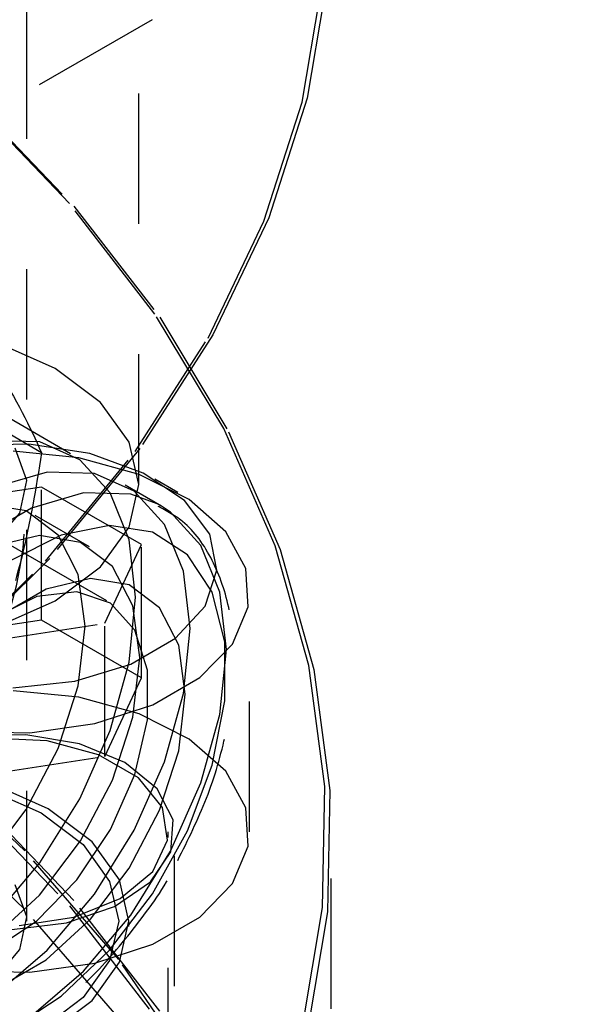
# Model space of a CAD drawing. Header units: inches. Extents: x 1907 to 2452, y -210 to -54.
# Tile 344 of 656: x 1994.124 to 1994.545, y -192.364 to -191.608. Entities that reach past the tile are written whole.
import ezdxf

# ---------------------------------------------------------------- set-up
doc = ezdxf.new("R2010")
doc.units = ezdxf.units.IN
doc.header["$LTSCALE"] = 0.5
doc.header["$MEASUREMENT"] = 0
doc.linetypes.add('HIDDEN', pattern=[0.225, 0.15, -0.075])
doc.layers.add('SID-M-H', color=4, linetype='HIDDEN')

msp = doc.modelspace()

# ---------------------------------------------------------------- linework, layer by layer
at = {"layer": 'SID-M-H'}
for p, q in [((1993.96562, -191.75817), (1998.67463, -189.03971)), ((1994.12931, -192.29989), (1994.12931, -191.25471)), ((1994.215, -191.96511), (1994.215, -191.25471)), ((1994.34027, -191.67164), (1994.35584, -191.57913)), ((1994.35974, -191.57606), (1994.34414, -191.66876)), ((1994.16186, -191.74936), (1994.08387, -191.66805)), ((1994.34414, -191.66876), (1994.3148, -191.76035)), ((1994.0872, -191.67007), (1994.16535, -191.75155)), ((1994.31099, -191.76303), (1994.34027, -191.67164)), ((1994.22744, -191.83424), (1994.16186, -191.74936)), ((1994.16535, -191.75155), (1994.23108, -191.8366)), ((1994.3148, -191.76035), (1994.27192, -191.85013)), ((1994.26821, -191.85263), (1994.31099, -191.76303)), ((1994.28015, -191.92206), (1994.22744, -191.83424)), ((1994.23108, -191.8366), (1994.28389, -191.92461)), ((1994.27192, -191.85013), (1994.21584, -191.93746)), ((1994.151, -191.87591), (1994.10575, -191.85587)), ((1994.21224, -191.93977), (1994.26821, -191.85263)), ((1994.14052, -191.94071), (1994.03686, -191.88087)), ((1994.16281, -191.94146), (1994.04867, -191.87557)), ((1994.18572, -191.90204), (1994.151, -191.87591)), ((1994.20755, -191.93246), (1994.18572, -191.90204)), ((1994.19046, -192.0543), (1993.94687, -191.91368)), ((1994.31959, -192.01217), (1994.28015, -191.92206)), ((1994.28389, -191.92461), (1994.32341, -192.01491)), ((1994.13064, -191.93409), (1994.08224, -191.93513)), ((1994.13921, -191.93237), (1994.10296, -191.93133)), ((1994.17743, -191.94133), (1994.13064, -191.93409)), ((1994.16985, -191.94603), (1994.13921, -191.93237)), ((1994.215, -191.96511), (1994.20755, -191.93246)), ((1994.16917, -191.94455), (1994.11885, -191.93954)), ((1994.1292, -191.96194), (1994.12022, -191.93723)), ((1994.1435, -192.02382), (1994.21224, -191.93977)), ((1994.21584, -191.93746), (1994.14696, -192.02168)), ((1994.21845, -191.9562), (1994.17743, -191.94133)), ((1994.21528, -191.95721), (1994.16917, -191.94455)), ((1994.19311, -191.97151), (1994.16985, -191.94603)), ((1994.14472, -191.95544), (1994.10497, -191.96707)), ((1994.18097, -191.95648), (1994.14472, -191.95544)), ((1994.21161, -191.97014), (1994.18097, -191.95648)), ((1994.25004, -191.9774), (1994.21845, -191.9562)), ((1994.12379, -191.98698), (1994.1292, -191.96194)), ((1994.25377, -191.97659), (1994.21528, -191.95721)), ((1994.24505, -191.9712), (1994.22737, -191.96099)), ((1994.14047, -191.96694), (1994.0359, -191.98312)), ((1994.17256, -191.97151), (1994.13281, -191.98314)), ((1994.21701, -192.01113), (1994.14047, -191.96694)), ((1994.14047, -192.06901), (1994.14047, -191.96694)), ((1994.20881, -191.97255), (1994.17256, -191.97151)), ((1994.20763, -192.00733), (1994.19311, -191.97151)), ((1994.23241, -191.98164), (1994.20457, -191.96557)), ((1994.20755, -191.99775), (1994.215, -191.96511)), ((1994.23487, -191.99562), (1994.21161, -191.97014)), ((1994.22925, -191.97991), (1994.20881, -191.97255)), ((1994.26941, -192.00303), (1994.25004, -191.9774)), ((1994.28178, -192.00123), (1994.25377, -191.97659)), ((1994.13281, -191.98314), (1994.09187, -192.00677)), ((1994.1287, -191.98527), (1994.09727, -191.98009)), ((1994.10459, -192.00966), (1994.12379, -191.98698)), ((1994.15317, -192.00375), (1994.1287, -191.98527)), ((1994.23241, -191.98164), (1994.22925, -191.97991)), ((1994.23945, -191.98621), (1994.23241, -191.98164)), ((1994.26271, -192.01169), (1994.23945, -191.98621)), ((1994.17731, -192.01279), (1994.13555, -191.98868)), ((1994.19264, -191.99645), (1994.15547, -192.00396)), ((1994.18572, -192.02817), (1994.20755, -191.99775)), ((1994.22563, -192.00158), (1994.19264, -191.99645)), ((1994.25238, -192.01903), (1994.22563, -192.00158)), ((1994.24938, -192.03144), (1994.23487, -191.99562)), ((1994.29722, -192.02933), (1994.28178, -192.00123)), ((1994.13903, -192.0042), (1994.10318, -192.01274)), ((1994.15547, -192.00396), (1994.11647, -192.02364)), ((1994.17046, -192.00938), (1994.13903, -192.0042)), ((1994.16869, -192.03404), (1994.15317, -192.00375)), ((1994.19492, -192.02786), (1994.17046, -192.00938)), ((1994.21256, -192.05141), (1994.20763, -192.00733)), ((1994.27484, -192.03082), (1994.26941, -192.00303)), ((1994.189, -192.0715), (1994.21701, -192.01113)), ((1994.21701, -192.1132), (1994.21701, -192.01113)), ((1994.27722, -192.04751), (1994.26271, -192.01169)), ((1994.34545, -192.10391), (1994.31959, -192.01217)), ((1994.32341, -192.01491), (1994.34933, -192.10683)), ((1994.0625, -192.10414), (1994.1435, -192.02382)), ((1994.14696, -192.02168), (1994.06579, -192.10217)), ((1994.27121, -192.04771), (1994.25238, -192.01903)), ((1994.151, -192.0543), (1994.18572, -192.02817)), ((1994.21044, -192.05814), (1994.19492, -192.02786)), ((1994.25432, -192.07552), (1994.24938, -192.03144)), ((1994.26583, -192.05829), (1994.27484, -192.03082)), ((1994.29897, -192.05879), (1994.29722, -192.02933)), ((1994.17794, -192.03715), (1994.14396, -192.04524)), ((1994.174, -192.07367), (1994.16869, -192.03404)), ((1994.20773, -192.04206), (1994.17794, -192.03715)), ((1994.14396, -192.04524), (1994.10855, -192.06568)), ((1994.16758, -192.04724), (1994.13693, -192.05105)), ((1994.19333, -192.05609), (1994.16758, -192.04724)), ((1994.23092, -192.05958), (1994.20773, -192.04206)), ((1994.28216, -192.09159), (1994.27722, -192.04751)), ((1994.13693, -192.05105), (1994.10408, -192.06716)), ((1994.10575, -192.07434), (1994.151, -192.0543)), ((1994.20763, -192.10119), (1994.21256, -192.05141)), ((1994.28093, -192.08581), (1994.27121, -192.04771)), ((1994.29995, -192.23144), (1994.29995, -192.04772)), ((1994.21188, -192.0768), (1994.19333, -192.05609)), ((1994.21576, -192.09778), (1994.21044, -192.05814)), ((1994.24563, -192.08828), (1994.23092, -192.05958)), ((1994.2432, -192.08301), (1994.26583, -192.05829)), ((1994.28688, -192.08743), (1994.29897, -192.05879)), ((1994.14047, -192.06901), (1994.0359, -192.08519)), ((1994.21701, -192.1132), (1994.14047, -192.06901)), ((1994.08443, -192.08767), (1994.189, -192.0715)), ((1994.16869, -192.11945), (1994.174, -192.07367)), ((1994.189, -192.17357), (1994.189, -192.0715)), ((1994.22159, -192.10754), (1994.21188, -192.0768)), ((1994.24938, -192.1253), (1994.25432, -192.07552)), ((1994.20894, -192.10279), (1994.2432, -192.08301)), ((1994.25066, -192.12584), (1994.24563, -192.08828)), ((1994.26185, -192.11313), (1994.28688, -192.08743)), ((1994.27722, -192.14137), (1994.28216, -192.09159)), ((1994.28093, -192.13094), (1994.28093, -192.08581)), ((1994.21044, -192.14355), (1994.21576, -192.09778)), ((1994.16612, -192.11585), (1994.20894, -192.10279)), ((1994.19311, -192.15377), (1994.20763, -192.10119)), ((1994.22159, -192.14557), (1994.22159, -192.10754)), ((1994.35757, -192.19659), (1994.34545, -192.10391)), ((1994.34933, -192.10683), (1994.36147, -192.1997)), ((1994.189, -192.17357), (1994.21701, -192.1132)), ((1994.22574, -192.13397), (1994.26185, -192.11313)), ((1994.11853, -192.12105), (1994.16612, -192.11585)), ((1994.15317, -192.16765), (1994.16869, -192.11945)), ((1994.16917, -192.12827), (1994.11885, -192.12327)), ((1994.21528, -192.14093), (1994.16917, -192.12827)), ((1994.23487, -192.17788), (1994.24938, -192.1253)), ((1994.24563, -192.16923), (1994.25066, -192.12584)), ((1994.18123, -192.14842), (1994.22574, -192.13397)), ((1994.27121, -192.18025), (1994.28093, -192.13094)), ((1994.19492, -192.19176), (1994.21044, -192.14355)), ((1994.21188, -192.18752), (1994.22159, -192.14557)), ((1994.25377, -192.16031), (1994.21528, -192.14093)), ((1994.26271, -192.19395), (1994.27722, -192.14137)), ((1994.13162, -192.1554), (1994.18123, -192.14842)), ((1994.08059, -192.15439), (1994.13162, -192.1554)), ((1994.12853, -192.15697), (1994.08577, -192.15799)), ((1994.1448, -192.16174), (1994.10155, -192.15956)), ((1994.16954, -192.16402), (1994.12853, -192.15697)), ((1994.16985, -192.20611), (1994.19311, -192.15377)), ((1994.28178, -192.18496), (1994.25377, -192.16031)), ((1994.1278, -192.24605), (1994.04365, -192.16659)), ((1994.1287, -192.21438), (1994.15317, -192.16765)), ((1994.18415, -192.17233), (1994.1448, -192.16174)), ((1994.20437, -192.17838), (1994.16954, -192.16402)), ((1994.08443, -192.18974), (1994.189, -192.17357)), ((1994.21484, -192.19005), (1994.18415, -192.17233)), ((1994.23092, -192.21491), (1994.24563, -192.16923)), ((1994.22924, -192.19848), (1994.20437, -192.17838)), ((1994.21161, -192.23021), (1994.23487, -192.17788)), ((1994.25238, -192.23067), (1994.27121, -192.18025)), ((1994.19333, -192.22965), (1994.21188, -192.18752)), ((1994.23319, -192.21277), (1994.21484, -192.19005)), ((1994.29722, -192.21305), (1994.28178, -192.18496)), ((1994.09806, -192.19834), (1994.14013, -192.21697)), ((1994.14565, -192.21378), (1994.10197, -192.19443)), ((1994.17046, -192.23848), (1994.19492, -192.19176)), ((1994.24145, -192.22216), (1994.22924, -192.19848)), ((1994.23945, -192.24628), (1994.26271, -192.19395)), ((1994.35584, -192.28952), (1994.35757, -192.19659)), ((1994.16535, -192.28408), (1994.0872, -192.2026)), ((1994.13921, -192.25514), (1994.16985, -192.20611)), ((1994.36147, -192.1997), (1994.35974, -192.29283)), ((1994.1278, -192.29096), (1994.04365, -192.21149)), ((1994.08387, -192.20697), (1994.16186, -192.28828)), ((1994.23697, -192.23773), (1994.23319, -192.21277)), ((1994.29897, -192.24251), (1994.29722, -192.21305)), ((1994.09727, -192.25585), (1994.1287, -192.21438)), ((1994.14013, -192.21697), (1994.17241, -192.24126)), ((1994.17918, -192.239), (1994.14565, -192.21378)), ((1994.20773, -192.2592), (1994.23092, -192.21491)), ((1994.23968, -192.24684), (1994.24145, -192.22216)), ((1994.16758, -192.26823), (1994.19333, -192.22965)), ((1994.18097, -192.27925), (1994.21161, -192.23021)), ((1994.22563, -192.279), (1994.25238, -192.23067)), ((1994.23745, -192.4359), (1994.23745, -192.23144)), ((1994.24245, -192.54989), (1994.24245, -192.23144)), ((1994.36245, -192.76717), (1994.36245, -192.23463)), ((1994.13903, -192.27995), (1994.17046, -192.23848)), ((1994.17241, -192.24126), (1994.1927, -192.26954)), ((1994.20025, -192.26837), (1994.17918, -192.239)), ((1994.22574, -192.26194), (1994.23697, -192.23773)), ((1994.28688, -192.27115), (1994.29897, -192.24251)), ((1994.1998, -192.32939), (1994.1278, -192.24605)), ((1994.20881, -192.29532), (1994.23945, -192.24628)), ((1994.22413, -192.26986), (1994.23968, -192.24684)), ((1994.10296, -192.29804), (1994.13921, -192.25514)), ((1994.17794, -192.2985), (1994.20773, -192.2592)), ((1994.20084, -192.28247), (1994.22574, -192.26194)), ((1994.1292, -192.29672), (1994.12022, -192.27202)), ((1994.13693, -192.29982), (1994.16758, -192.26823)), ((1994.1927, -192.26954), (1994.19962, -192.29989)), ((1994.19647, -192.28871), (1994.22413, -192.26986)), ((1994.20744, -192.29989), (1994.20025, -192.26837)), ((1994.26185, -192.29685), (1994.28688, -192.27115)), ((1994.10318, -192.3128), (1994.13903, -192.27995)), ((1994.14472, -192.32215), (1994.18097, -192.27925)), ((1994.19264, -192.32223), (1994.22563, -192.279)), ((1994.15971, -192.30136), (1994.19647, -192.28871)), ((1994.16186, -192.28828), (1994.22744, -192.37316)), ((1994.16528, -192.29684), (1994.20084, -192.28247)), ((1994.23108, -192.36914), (1994.16535, -192.28408)), ((1994.12379, -192.32176), (1994.1292, -192.29672)), ((1994.1998, -192.3743), (1994.1278, -192.29096)), ((1994.17256, -192.33822), (1994.20881, -192.29532)), ((1994.34027, -192.38203), (1994.35584, -192.28952)), ((1994.35974, -192.29283), (1994.34414, -192.38553)), ((1994.10408, -192.32162), (1994.13693, -192.29982)), ((1994.11782, -192.30643), (1994.15971, -192.30136)), ((1994.12334, -192.30333), (1994.16528, -192.29684)), ((1994.14396, -192.32964), (1994.17794, -192.2985)), ((1994.19962, -192.29989), (1994.1927, -192.33024)), ((1994.19962, -192.48736), (1994.19962, -192.29989)), ((1994.20025, -192.3314), (1994.20744, -192.29989)), ((1994.20744, -192.50402), (1994.20744, -192.29989)), ((1994.22574, -192.31769), (1994.26185, -192.29685)), ((1994.18123, -192.33214), (1994.22574, -192.31769)), ((1994.10459, -192.34444), (1994.12379, -192.32176)), ((1994.10497, -192.35641), (1994.14472, -192.32215)), ((1994.15547, -192.35763), (1994.19264, -192.32223)), ((1994.10855, -192.35008), (1994.14396, -192.32964)), ((1994.13162, -192.33912), (1994.18123, -192.33214)), ((1994.1927, -192.33024), (1994.17241, -192.35852)), ((1994.17918, -192.36077), (1994.20025, -192.3314)), ((1994.25913, -192.416), (1994.1998, -192.32939)), ((1994.08059, -192.33811), (1994.13162, -192.33912)), ((1994.13281, -192.37248), (1994.17256, -192.33822)), ((1994.11647, -192.38298), (1994.15547, -192.35763)), ((1994.17241, -192.35852), (1994.14013, -192.3828)), ((1994.14565, -192.38599), (1994.17918, -192.36077))]:
    msp.add_line(p, q, dxfattribs=at)
msp.add_arc((1993.87116, -191.98411), 0.25682, 333.43643, 26.56357, dxfattribs=at)
for points, knots in [([(1994.10086, -191.86927), (1994.10221, -191.87119), (1994.12134, -191.89864), (1994.13128, -191.92044), (1994.14052, -191.94071)], [0, 0, 0, 0, 0.070219, 1, 1, 1, 1]), ([(1994.14052, -191.94071), (1994.13616, -191.96761), (1994.12736, -192.02191), (1994.10975, -192.07312), (1994.10086, -192.09896)], [0, 0, 0, 0, 0.495458, 1, 1, 1, 1]), ([(1994.2449, -192.25347), (1994.25275, -192.23763), (1994.26871, -192.20543), (1994.28313, -192.15515), (1994.2894, -192.10618), (1994.28615, -192.06088), (1994.27288, -192.02231), (1994.25312, -191.99407), (1994.23515, -191.98459), (1994.228, -191.98082)], [0, 0, 0, 0, 0.145352, 0.295481, 0.446349, 0.59831, 0.750928, 0.900857, 1, 1, 1, 1]), ([(1994.04475, -192.1447), (1994.04819, -192.13864), (1994.0589, -192.11974), (1994.08248, -192.09295), (1994.11225, -192.06765), (1994.14193, -192.05211), (1994.16757, -192.04769), (1994.18282, -192.04894), (1994.18859, -192.05387), (1994.18953, -192.05468)], [0, 0, 0, 0, 0.084281, 0.26297, 0.440393, 0.61579, 0.789685, 0.965468, 1, 1, 1, 1]), ([(1993.99478, -192.39875), (1993.9951, -192.39901), (1994.00432, -192.40641), (1994.02853, -192.41081), (1994.06451, -192.41056), (1994.10328, -192.3981), (1994.1426, -192.37524), (1994.18104, -192.34255), (1994.21522, -192.30166), (1994.23694, -192.27086), (1994.24468, -192.25395), (1994.2449, -192.25347)], [0, 0, 0, 0, 0.004931, 0.140768, 0.276043, 0.415575, 0.559576, 0.705193, 0.850585, 0.995707, 1, 1, 1, 1])]:
    msp.add_open_spline(points, degree=3, knots=knots, dxfattribs=at)

doc.saveas('drawing.dxf')
